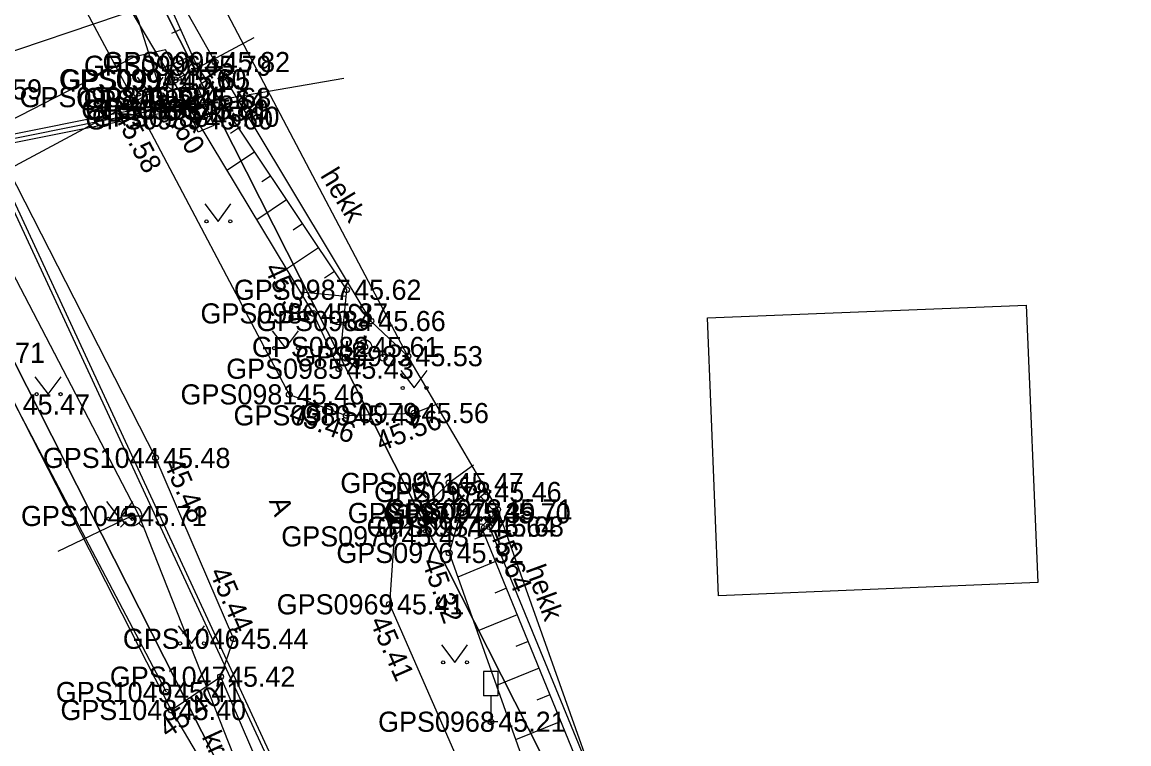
# Model space of a CAD drawing. Extents: x 551623 to 559850, y 6561220 to 6567135.
# Drawn here: x 557129.84 to 557168.32, y 6565705.65 to 6565730.75 of the extents above; entities that cross this region are included whole.
import ezdxf

# ---------------------------------------------------------------- set-up
doc = ezdxf.new("R2010")
doc.units = 0
for name, color, linetype in [('ELRAJATISMP', 7, 'Continuous'), ('HALJASTUS', 7, 'Continuous'), ('Hoone Kõrval- või tootmishoone', 7, 'Continuous'), ('KORGUS-EH2000', 7, 'Continuous'), ('KTRASS', 7, 'Continuous'), ('LIIKLUS', 7, 'Continuous'), ('MOOTKORG-EH2000', 7, 'Continuous'), ('MOOTMPUNKT', 7, 'Continuous'), ('MOOTNR', 7, 'Continuous'), ('MOOTPIIR', 7, 'Continuous'), ('MPKAABEL', 7, 'Continuous'), ('PIIR', 7, 'Continuous'), ('PUU', 7, 'Continuous'), ('RELJEEF', 7, 'Continuous'), ('TEE', 7, 'Continuous'), ('VKAEV', 7, 'Continuous'), ('VTRASS', 7, 'Continuous')]:
    doc.layers.add(name, color=color, linetype=linetype)

msp = doc.modelspace()

# ---------------------------------------------------------------- linework, layer by layer
at = {"layer": 'ELRAJATISMP'}
for p, q in [((557135.525, 6565727.924), (557136.076, 6565728.153)), ((557135.629, 6565727.673), (557136.181, 6565727.903)), ((557135.668, 6565727.592), (557136.216, 6565727.826)), ((557135.774, 6565727.342), (557136.323, 6565727.577))]:
    msp.add_line(p, q, dxfattribs=at)
for points in [[(557135.807, 6565727.247), (557135.348, 6565728.35), (557135.899, 6565728.579), (557136.358, 6565727.477)], [(557135.956, 6565726.918), (557135.486, 6565728.016), (557136.035, 6565728.251), (557136.504, 6565727.152)]]:
    msp.add_lwpolyline(points, close=True, dxfattribs=at)
at = {"layer": 'HALJASTUS'}
for p, q in [((557133.833, 6565728.842), (557134.296, 6565728.235)), ((557134.296, 6565728.235), (557134.742, 6565728.842)), ((557136.184, 6565724.429), (557136.647, 6565723.822)), ((557136.647, 6565723.822), (557137.093, 6565724.429)), ((557138.535, 6565720.016), (557138.998, 6565719.41)), ((557138.998, 6565719.41), (557139.444, 6565720.016)), ((557130.281, 6565718.418), (557130.744, 6565717.811)), ((557130.744, 6565717.811), (557131.19, 6565718.418)), ((557143.005, 6565718.633), (557143.469, 6565718.026)), ((557143.469, 6565718.026), (557143.914, 6565718.633)), ((557134.857, 6565707.452), (557129.594, 6565717.453)), ((557132.773, 6565714.083), (557133.237, 6565713.477)), ((557133.237, 6565713.477), (557133.682, 6565714.083)), ((557143.764, 6565713.655), (557144.227, 6565713.048)), ((557144.227, 6565713.048), (557144.673, 6565713.655)), ((557135.266, 6565709.749), (557135.73, 6565709.142)), ((557135.73, 6565709.142), (557136.175, 6565709.749)), ((557144.413, 6565709.089), (557144.876, 6565708.482)), ((557144.876, 6565708.482), (557145.322, 6565709.089))]:
    msp.add_line(p, q, dxfattribs=at)
for points in [[(557129.363, 6565748.806), (557126.298, 6565753.822), (557124.826, 6565752.64), (557125.886, 6565749.151), (557127.582, 6565745.358), (557129.392, 6565742.748), (557130.789, 6565739.565), (557136.549, 6565729.361), (557141.962, 6565720.355), (557143.251, 6565719.133)], [(557146.371, 6565713.803), (557146.071, 6565713.209), (557149.889, 6565703.919), (557154.723, 6565689.12), (557159.816, 6565675.834), (557164.858, 6565664.225), (557165.813, 6565663.251)]]:
    msp.add_lwpolyline(points, dxfattribs=at)
for centre in [(557133.895, 6565728.235), (557134.724, 6565728.235), (557136.246, 6565723.822), (557137.075, 6565723.822), (557138.597, 6565719.41), (557139.426, 6565719.41), (557143.068, 6565718.026), (557143.896, 6565718.026), (557130.343, 6565717.811), (557131.172, 6565717.811), (557132.836, 6565713.477), (557133.665, 6565713.477), (557143.826, 6565713.048), (557144.655, 6565713.048), (557135.329, 6565709.142), (557136.157, 6565709.142), (557144.475, 6565708.482), (557145.304, 6565708.482)]:
    msp.add_circle(centre, 0.055, dxfattribs=at)
at = {"layer": 'Hoone Kõrval- või tootmishoone'}
msp.add_lwpolyline([(557165.147, 6565711.258), (557154.046, 6565710.802), (557153.666, 6565720.469), (557164.751, 6565720.905)], close=True, dxfattribs=at)
at = {"layer": 'KORGUS-EH2000'}
for centre in [(557136.549, 6565729.361), (557135.906, 6565729.233), (557135.037, 6565728.763), (557133.666, 6565728.141), (557141.118, 6565721.442), (557139.958, 6565720.62), (557143.251, 6565719.133), (557139.124, 6565717.803), (557143.463, 6565717.155), (557134.477, 6565715.594), (557144.68, 6565714.725), (557145.993, 6565714.409), (557145.802, 6565713.203), (557144.683, 6565712.288), (557142.607, 6565710.502), (557137.189, 6565709.304), (557135.018, 6565706.826)]:
    msp.add_circle(centre, 0.1, dxfattribs=at)
at = {"layer": 'KTRASS'}
msp.add_lwpolyline([(557120.817, 6565726.803), (557141.222, 6565733.711)], dxfattribs=at)
at = {"layer": 'LIIKLUS'}
for p, q in [((557145.882, 6565708.169), (557145.882, 6565707.319)), ((557146.382, 6565708.169), (557145.882, 6565708.169)), ((557146.382, 6565708.169), (557146.382, 6565707.319)), ((557146.382, 6565707.319), (557145.882, 6565707.319)), ((557146.132, 6565707.319), (557146.132, 6565706.419)), ((557146.382, 6565706.419), (557146.132, 6565706.419))]:
    msp.add_line(p, q, dxfattribs=at)
at = {"layer": 'MOOTMPUNKT'}
for centre in [(557136.549, 6565729.361), (557135.906, 6565729.233), (557135.037, 6565728.763), (557135.159, 6565728.745), (557133.666, 6565728.141), (557135.677, 6565728.039), (557135.893, 6565728.114), (557135.81, 6565727.709), (557135.813, 6565727.713), (557136.18, 6565727.46), (557135.956, 6565727.367), (557141.118, 6565721.442), (557139.958, 6565720.62), (557141.962, 6565720.355), (557141.747, 6565719.455), (557143.251, 6565719.133), (557140.851, 6565718.696), (557139.124, 6565717.803), (557141.106, 6565717.073), (557143.463, 6565717.155), (557134.477, 6565715.594), (557144.68, 6565714.725), (557145.993, 6565714.409), (557133.646, 6565713.575), (557145.078, 6565713.679), (557146.306, 6565713.669), (557146.371, 6565713.803), (557145.802, 6565713.203), (557146.071, 6565713.209), (557142.767, 6565712.865), (557144.683, 6565712.288), (557142.607, 6565710.502), (557137.189, 6565709.304), (557136.736, 6565707.985), (557134.857, 6565707.452), (557135.018, 6565706.826), (557146.132, 6565706.419)]:
    msp.add_circle(centre, 0.1, dxfattribs=at)
at = {"layer": 'MOOTPIIR'}
msp.add_lwpolyline([(557165.813, 6565663.251), (557153.477, 6565695.143), (557149.889, 6565703.919), (557146.371, 6565713.803), (557143.251, 6565719.133), (557119.577, 6565764.062), (557116.764, 6565762.424), (557115.043, 6565762.792), (557110.681, 6565760.443), (557107.373, 6565758.097), (557122.168, 6565732.54), (557124.435, 6565728.127), (557129.594, 6565717.453), (557135.018, 6565706.826), (557136.761, 6565703.878), (557137.939, 6565701.442), (557142.688, 6565691.587), (557141.763, 6565685.265), (557139.744, 6565680.935), (557134.119, 6565666.153)], dxfattribs=at)
at = {"layer": 'MPKAABEL'}
msp.add_line((557135.853, 6565727.913), (557141.018, 6565728.802), dxfattribs=at)
for points in [[(557135.853, 6565727.913), (557134.789, 6565727.941), (557133.879, 6565730.809), (557130.07, 6565738), (557126.879, 6565744.43), (557123.738, 6565751.16), (557124.089, 6565751.854)], [(557135.853, 6565727.913), (557134.82, 6565729.789), (557133.738, 6565729.539), (557126.187, 6565725.656)], [(557126.737, 6565726.326), (557128.753, 6565726.706), (557135.147, 6565727.99), (557135.853, 6565727.913)], [(557143.348, 6565686.055), (557144.169, 6565686.207), (557144.102, 6565688.311), (557143.669, 6565693.363), (557141.597, 6565698.194), (557128.791, 6565725.796), (557128.888, 6565726.58), (557135.16, 6565727.839), (557135.853, 6565727.913)], [(557188.548, 6565598.692), (557188.2, 6565598.718), (557187.721, 6565599.754), (557177.683, 6565625.509), (557172.814, 6565638.437), (557171.697, 6565642.979), (557168.187, 6565652.165), (557167.262, 6565655.589), (557166.044, 6565659.319), (557161.649, 6565671.749), (557157.5, 6565682.422), (557144.324, 6565686.031), (557144.252, 6565688.32), (557143.817, 6565693.4), (557141.734, 6565698.255), (557128.945, 6565725.821), (557129.024, 6565726.455), (557135.182, 6565727.691), (557135.853, 6565727.913)]]:
    msp.add_lwpolyline(points, dxfattribs=at)
at = {"layer": 'PIIR'}
msp.add_lwpolyline([(557169.97, 6565369.7), (557178.6, 6565401.44), (557191.37, 6565459.67), (557200.72, 6565502.33), (557207.99, 6565535.49), (557196.11, 6565551.01), (557181.52, 6565590.04), (557157.5, 6565654.27), (557143.03, 6565692.36), (557127.82, 6565722.36), (557090.07, 6565796.84), (557098.32, 6565822.27), (557112.7, 6565823.81), (557104.44, 6565797.12), (557104.79, 6565790.25), (557125.5, 6565749.51), (557153.03, 6565695.14), (557165.18, 6565662.77), (557205.13, 6565556), (557206.12, 6565554.71), (557210.7, 6565548.72), (557217.51, 6565539.84)], dxfattribs=at)
for points in [[(557153.03, 6565695.14), (557125.5, 6565749.51), (557201.55, 6565751.98), (557221.04, 6565732.05), (557165.18, 6565662.77)], [(557066.35, 6565723.72), (557127.82, 6565722.36), (557143.03, 6565692.36), (557142.97, 6565686.18), (557055.54, 6565690.39)]]:
    msp.add_lwpolyline(points, close=True, dxfattribs=at)
at = {"layer": 'PUU'}
for centre, radius in [((557141.747, 6565720.205), 0.125), ((557141.747, 6565719.455), 0.25), ((557141.097, 6565719.08), 0.125), ((557142.397, 6565719.08), 0.125)]:
    msp.add_circle(centre, radius, dxfattribs=at)
at = {"layer": 'RELJEEF'}
for p, q in [((557135.339, 6565730.497), (557135.024, 6565730.356)), ((557135.748, 6565729.585), (557134.802, 6565729.161)), ((557136.247, 6565728.722), (557135.994, 6565728.553)), ((557136.803, 6565727.891), (557135.92, 6565727.301)), ((557137.359, 6565727.06), (557137.083, 6565726.875)), ((557137.916, 6565726.229), (557136.956, 6565725.587)), ((557138.472, 6565725.398), (557138.172, 6565725.197)), ((557139.028, 6565724.567), (557137.991, 6565723.873)), ((557139.584, 6565723.735), (557139.261, 6565723.52)), ((557140.14, 6565722.904), (557139.027, 6565722.16)), ((557140.696, 6565722.073), (557140.35, 6565721.842)), ((557141.095, 6565721.203), (557139.513, 6565721.356)), ((557140.998, 6565720.207), (557140.732, 6565720.233)), ((557140.902, 6565719.212), (557140.598, 6565719.241)), ((557146.306, 6565713.669), (557145.78, 6565714.239)), ((557145.92, 6565712.913), (557145.561, 6565712.766)), ((557146.298, 6565711.987), (557144.981, 6565711.45)), ((557146.676, 6565711.061), (557146.268, 6565710.895)), ((557147.054, 6565710.135), (557145.653, 6565709.564)), ((557147.431, 6565709.209), (557146.999, 6565709.033)), ((557147.809, 6565708.284), (557146.325, 6565707.678)), ((557148.187, 6565707.358), (557147.729, 6565707.171)), ((557148.565, 6565706.432), (557146.996, 6565705.792))]:
    msp.add_line(p, q, dxfattribs=at)
for points in [[(557118.335, 6565763.344), (557125.611, 6565748.998), (557133.368, 6565734.894), (557135.906, 6565729.233), (557141.118, 6565721.442), (557140.851, 6565718.696)], [(557117.542, 6565762.996), (557124.842, 6565748.627), (557131.958, 6565734.313), (557132.982, 6565732.238), (557135.037, 6565728.763), (557139.958, 6565720.62), (557140.851, 6565718.696)], [(557145.993, 6565714.409), (557145.078, 6565713.679), (557144.683, 6565712.288), (557147.792, 6565703.558), (557153.174, 6565688.809), (557158.979, 6565675.18), (557163.033, 6565664.386), (557164.74, 6565662.097), (557166.195, 6565660.361), (557167.208, 6565658.562)], [(557146.306, 6565713.669), (557145.802, 6565713.203), (557149.694, 6565703.664), (557153.79, 6565688.73), (557159.564, 6565675.562), (557163.669, 6565664.68), (557164.828, 6565663.121), (557165.97, 6565661.788), (557167.166, 6565661.374)]]:
    msp.add_lwpolyline(points, dxfattribs=at)
at = {"layer": 'TEE'}
msp.add_line((557135.018, 6565706.826), (557136.736, 6565707.985), dxfattribs=at)
for points in [[(557115.043, 6565762.792), (557123.55, 6565747.013), (557133.666, 6565728.141), (557139.124, 6565717.803), (557141.106, 6565717.073), (557143.463, 6565717.155), (557144.3, 6565717.483)], [(557110.681, 6565760.443), (557119.126, 6565744.661), (557125.627, 6565732.848), (557127.926, 6565728.411), (557134.477, 6565715.594), (557137.189, 6565709.304), (557136.736, 6565707.985), (557138.136, 6565704.718), (557140.01, 6565704.098), (557142.261, 6565699.35), (557143.839, 6565695.385), (557145.167, 6565688.618), (557144.899, 6565684.408), (557143.922, 6565679.707), (557143.358, 6565678.174), (557138.558, 6565664.435)], [(557145.531, 6565715.344), (557144.68, 6565714.725), (557142.767, 6565712.865), (557142.607, 6565710.502), (557146.319, 6565702.04), (557152.112, 6565688.481), (557157.713, 6565674.641)]]:
    msp.add_lwpolyline(points, dxfattribs=at)
at = {"layer": 'VKAEV'}
for p, q in [((557134.809, 6565728.745), (557135.509, 6565728.745)), ((557134.911, 6565728.497), (557134.772, 6565728.358)), ((557135.406, 6565728.497), (557135.546, 6565728.358)), ((557133.399, 6565713.328), (557133.259, 6565713.188)), ((557133.296, 6565713.575), (557133.996, 6565713.575)), ((557133.894, 6565713.328), (557134.034, 6565713.188))]:
    msp.add_line(p, q, dxfattribs=at)
for centre in [(557135.159, 6565728.745), (557133.646, 6565713.575)]:
    msp.add_circle(centre, 0.35, dxfattribs=at)
at = {"layer": 'VTRASS'}
for points in [[(557115.66, 6565747.205), (557116.6, 6565745.95), (557118.862, 6565742.086), (557123.592, 6565733.985), (557128, 6565724.91), (557133.901, 6565713.565), (557137.172, 6565705.275), (557143.72, 6565692.17), (557145.33, 6565689.5), (557146.212, 6565687.647), (557152.367, 6565674.724), (557157.202, 6565662.525), (557157.732, 6565655.925), (557161.79, 6565645.7), (557169.292, 6565624.215), (557174.732, 6565611.695), (557187.282, 6565578.865), (557198.542, 6565548.245), (557204.972, 6565538.305), (557209.723, 6565531.974), (557211.782, 6565529.485), (557223.052, 6565517.415)], [(557128, 6565724.91), (557135.159, 6565728.745), (557137.903, 6565730.215)], [(557131.085, 6565712.35), (557133.646, 6565713.575), (557133.901, 6565713.565)]]:
    msp.add_lwpolyline(points, dxfattribs=at)

# ---------------------------------------------------------------- texts
at = {"layer": 'HALJASTUS'}
for rotation, p in [(301.2315, (557140.186, 6565725.417)), (290.0703, (557147.336, 6565711.73))]:
    msp.add_text('hekk', height=0.7, rotation=rotation, dxfattribs=at).set_placement(p)
at = {"layer": 'KORGUS-EH2000'}
for s, p in [(' 45.82', (557136.549, 6565729.012)), (' 45.53', (557143.251, 6565718.783)), (' 45.47', (557129.594, 6565717.103))]:
    msp.add_text(s, height=0.7, dxfattribs=at).set_placement(p)
for s, rotation, p in [(' 45.79', 303.7825, (557135.881, 6565729.314)), (' 45.60', 301.144, (557134.288, 6565728.31)), (' 45.58', 297.8303, (557132.892, 6565727.733)), (' 45.37', 294.9291, (557138.135, 6565722.43)), (' 45.62', 84.4533, (557141.679, 6565718.376)), (' 45.46', 339.792, (557138.822, 6565716.982)), (' 45.56', 21.4054, (557142.063, 6565715.711)), (' 45.48', 293.3246, (557134.638, 6565715.663)), (' 45.47', 44.183, (557142.518, 6565712.871)), (' 45.46', 38.5849, (557143.729, 6565712.871)), (' 45.64', 292.1973, (557145.964, 6565713.269)), (' 45.32', 289.5997, (557143.64, 6565712.228)), (' 45.44', 293.3552, (557136.234, 6565711.858)), (' 45.41', 293.6807, (557141.806, 6565710.151)), (' 45.40', 34.0014, (557134.677, 6565705.685))]:
    msp.add_text(s, height=0.7, rotation=rotation, dxfattribs=at).set_placement(p)
at = {"layer": 'MOOTKORG-EH2000'}
for s, p in [(' 45.79', (557135.906, 6565728.883)), (' 45.82', (557136.549, 6565729.012)), (' 45.60', (557135.037, 6565728.413)), (' 45.65', (557135.159, 6565728.395)), (' 45.59', (557127.926, 6565728.061)), (' 45.58', (557133.666, 6565727.791)), (' 45.64', (557135.677, 6565727.689)), (' 45.68', (557135.893, 6565727.764)), (' 45.60', (557135.81, 6565727.359)), (' 45.61', (557135.813, 6565727.363)), (' 45.60', (557135.956, 6565727.017)), (' 45.60', (557136.18, 6565727.11)), (' 45.62', (557141.118, 6565721.092)), (' 45.37', (557139.958, 6565720.27)), (' 45.66', (557141.962, 6565720.005)), (' 45.71', (557128.029, 6565718.901)), (' 45.61', (557141.747, 6565719.105)), (' 45.53', (557143.251, 6565718.783)), (' 45.43', (557140.851, 6565718.346)), (' 45.46', (557139.124, 6565717.453)), (' 45.47', (557129.594, 6565717.103)), (' 45.56', (557143.463, 6565716.805)), (' 45.49', (557141.106, 6565716.724)), (' 45.48', (557134.477, 6565715.244)), (' 45.47', (557144.68, 6565714.375)), (' 45.46', (557145.993, 6565714.059)), (' 45.71', (557146.371, 6565713.453)), (' 45.71', (557133.646, 6565713.225)), (' 45.39', (557145.078, 6565713.329)), (' 45.70', (557146.306, 6565713.319)), (' 45.64', (557145.802, 6565712.853)), (' 45.68', (557146.071, 6565712.859)), (' 45.43', (557142.767, 6565712.515)), (' 45.32', (557144.683, 6565711.938)), (' 45.41', (557142.607, 6565710.152)), (' 45.44', (557137.189, 6565708.954)), (' 45.42', (557136.736, 6565707.635)), (' 45.41', (557134.857, 6565707.102)), (' 45.40', (557135.018, 6565706.476)), (' 45.21', (557146.132, 6565706.069))]:
    msp.add_text(s, height=0.7, dxfattribs=at).set_placement(p)
at = {"layer": 'MOOTNR'}
for s, p in [('GPS0996 ', (557131.986, 6565728.883)), ('GPS0995 ', (557132.629, 6565729.012)), ('GPS0997 ', (557131.117, 6565728.413)), ('GPS0994 ', (557131.169, 6565728.395)), ('GPS0998 ', (557129.746, 6565727.791)), ('GPS0992 ', (557131.758, 6565727.689)), ('GPS0993 ', (557131.973, 6565727.764)), ('GPS0990 ', (557131.891, 6565727.359)), ('GPS0991 ', (557132.033, 6565727.363)), ('GPS0989 ', (557132.036, 6565727.017)), ('GPS0988 ', (557132.261, 6565727.11)), ('GPS0987 ', (557137.198, 6565721.092)), ('GPS0986 ', (557136.038, 6565720.27)), ('GPS0984 ', (557137.972, 6565720.005)), ('GPS0982 ', (557137.827, 6565719.105)), ('GPS0983 ', (557139.332, 6565718.783)), ('GPS0985 ', (557136.932, 6565718.346)), ('GPS0981 ', (557135.344, 6565717.453)), ('GPS0979 ', (557139.543, 6565716.805)), ('GPS0980 ', (557137.186, 6565716.724)), ('GPS1044 ', (557130.557, 6565715.244)), ('GPS0971 ', (557140.9, 6565714.375)), ('GPS0978 ', (557142.073, 6565714.059)), ('GPS0973 ', (557142.451, 6565713.453)), ('GPS1045 ', (557129.797, 6565713.225)), ('GPS0977 ', (557141.158, 6565713.329)), ('GPS0975 ', (557142.387, 6565713.319)), ('GPS0974 ', (557141.812, 6565712.853)), ('GPS0972 ', (557142.151, 6565712.859)), ('GPS0970 ', (557138.847, 6565712.515)), ('GPS0976 ', (557140.763, 6565711.938)), ('GPS0969 ', (557138.688, 6565710.152)), ('GPS1046 ', (557133.339, 6565708.954)), ('GPS1047 ', (557132.886, 6565707.635)), ('GPS1049 ', (557131.007, 6565707.102)), ('GPS1048 ', (557131.168, 6565706.476)), ('GPS0968 ', (557142.213, 6565706.069))]:
    msp.add_text(s, height=0.7, dxfattribs=at).set_placement(p)
at = {"layer": 'TEE'}
for s, rotation, p in [('A', 290.1842, (557138.409, 6565714.1)), ('kr', 294.7464, (557136.07, 6565705.895))]:
    msp.add_text(s, height=0.7, rotation=rotation, dxfattribs=at).set_placement(p)

doc.saveas('drawing.dxf')
